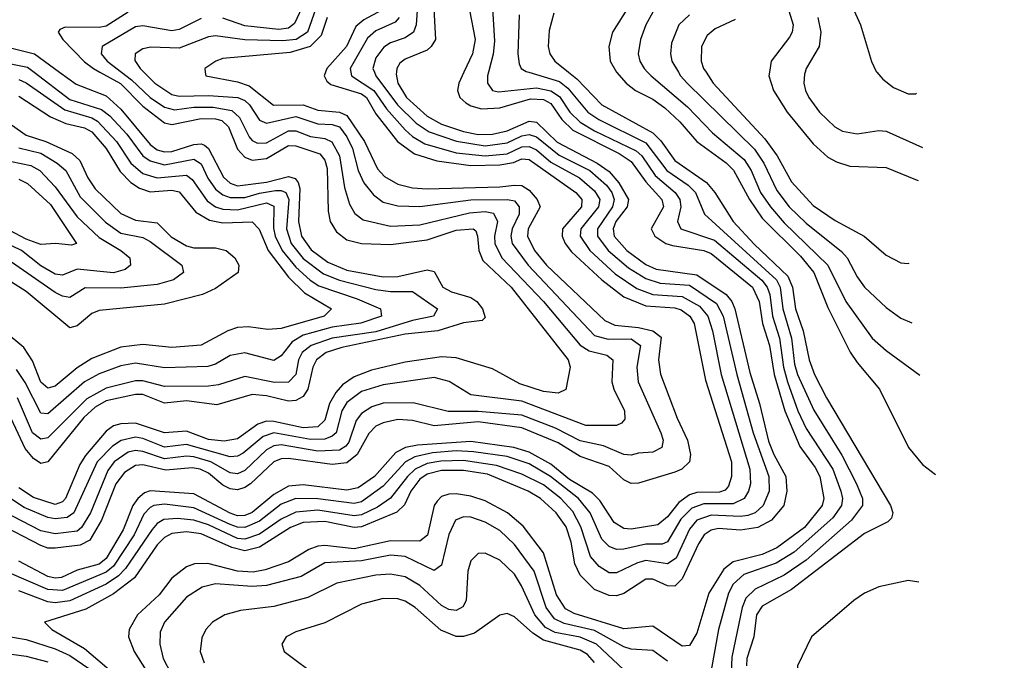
# Model space of a CAD drawing. Header units: inches. Extents: x 884549 to 1028252, y 526810 to 653624.
# Tile 766 of 1056: x 1010992 to 1013694, y 588385 to 590144. Entities that reach past the tile are written whole.
import ezdxf

# ---------------------------------------------------------------- set-up
doc = ezdxf.new("R2010")
doc.units = ezdxf.units.IN
doc.header["$MEASUREMENT"] = 0
doc.layers.add('B0518', color=7, linetype='Continuous')
doc.layers.add('B0519', color=7, linetype='Continuous')

msp = doc.modelspace()

# ---------------------------------------------------------------- linework, layer by layer
at = {"layer": 'B0518', "color": 5}
for points, elevation in [([(1011900.6, 590000), (1011902.6, 589990), (1011964.3, 589950), (1011998.9, 589898.9), (1012050, 589841.7), (1012070, 589823.6), (1012103.6, 589803.6), (1012190, 589778.9), (1012270, 589770.3), (1012330, 589775.4), (1012370, 589794.6), (1012390, 589795.9), (1012410, 589787.1), (1012450, 589752.5), (1012528.2, 589710), (1012570, 589674.5), (1012583.9, 589650), (1012580.9, 589630), (1012532, 589570), (1012530.5, 589550), (1012556.5, 589510), (1012626.7, 589446.7), (1012685.8, 589405.8), (1012730, 589389.2), (1012810, 589384.3), (1012857.3, 589357.3), (1012880.6, 589330), (1012893.1, 589290), (1012917.5, 589170), (1012995.4, 588910), (1012997.2, 588870), (1012991.9, 588850), (1012980.1, 588830), (1012950, 588815.2), (1012870, 588814.8), (1012836.9, 588803.1), (1012806.9, 588773.1), (1012770, 588710.6), (1012755.5, 588704.5), (1012710, 588703.9), (1012650, 588690.2), (1012630, 588689.9), (1012610, 588697.8), (1012590, 588717.6), (1012557.3, 588790), (1012525.8, 588830), (1012448.9, 588890), (1012390, 588924.7), (1012330, 588944.9), (1012237.9, 588957.9), (1012190, 588960), (1012125.4, 588954.6), (1012076.2, 588943.8), (1012050.9, 588930), (1011990, 588863.3), (1011930, 588820.8), (1011910, 588815.8), (1011810, 588828.9), (1011750, 588829.2), (1011710, 588814.2), (1011650, 588767.8), (1011610, 588749.8), (1011590, 588751), (1011570, 588758.4), (1011470, 588804.2), (1011390, 588813.9), (1011360.1, 588810), (1011350, 588805.3), (1011333.4, 588786.6), (1011306.2, 588730), (1011250, 588643.7), (1011230, 588627.3), (1011110, 588576.7), (1011070, 588580.2), (1010850, 588673.6)], 2540), ([(1011501.6, 590000), (1011502.8, 589990), (1011590, 589973.3), (1011622.4, 589962.4), (1011689, 589909), (1011770, 589910.4), (1011810, 589895.7), (1011870, 589889.9), (1011890, 589881.3), (1011938.8, 589810), (1011974.2, 589734.2), (1011993.7, 589713.7), (1012030, 589692.7), (1012070, 589682.6), (1012110, 589680), (1012310, 589685), (1012350, 589690), (1012370, 589688.4), (1012390, 589675.9), (1012412.2, 589650), (1012420.6, 589630), (1012388, 589570), (1012385.5, 589550), (1012405, 589510), (1012437.9, 589470), (1012598.1, 589318.1), (1012625.7, 589305.7), (1012690, 589299.1), (1012730, 589290), (1012752.5, 589272.5), (1012745.1, 589210), (1012751.1, 589171.1), (1012796.4, 589050), (1012824.3, 588990), (1012832.6, 588950), (1012830.1, 588930), (1012809.5, 588910), (1012790, 588901.6), (1012690, 588871.4), (1012670, 588870.6), (1012650, 588881.1), (1012610, 588917.1), (1012530, 588944.5), (1012470, 588982.6), (1012370, 589023.2), (1012250, 589039.6), (1012130, 589028.7), (1012070, 589044), (1012030, 589046.6), (1011990, 589037.7), (1011970, 589027.7), (1011950, 589007.8), (1011918.4, 588950), (1011890, 588927.7), (1011850, 588922.7), (1011730, 588939.8), (1011710, 588938.5), (1011690, 588930), (1011625.5, 588870), (1011610, 588859.5), (1011590, 588853.6), (1011570, 588856.4), (1011550, 588866.3), (1011510, 588898.7), (1011487.8, 588910), (1011466, 588914), (1011393.1, 588906.9), (1011330, 588921.9), (1011310, 588919.8), (1011279.5, 588900.6), (1011255.8, 588870), (1011216.8, 588770), (1011184.5, 588715.5), (1011158.1, 588701.9), (1011090, 588693), (1011070, 588693.4), (1011050, 588700.7), (1010930, 588762.6)], 2480), ([(1011332.7, 590000), (1011363.3, 589970), (1011410, 589939), (1011430, 589934.4), (1011510, 589936.2), (1011590.5, 589930.5), (1011610, 589921.7), (1011622.8, 589910), (1011650, 589868.2), (1011670, 589859.6), (1011750, 589878.6), (1011810, 589857.7), (1011850, 589856), (1011869.5, 589849.5), (1011890, 589822.1), (1011905.9, 589790), (1011921.2, 589730), (1011936.4, 589696.4), (1011962.8, 589662.8), (1011990, 589643.5), (1012030, 589633.4), (1012090, 589631.1), (1012230.3, 589649.7), (1012330.6, 589650.6), (1012350, 589646.5), (1012363.3, 589630), (1012363.3, 589623.3), (1012362.6, 589610), (1012343.2, 589570), (1012340.4, 589550), (1012343.8, 589530), (1012387.2, 589470), (1012570, 589277.4), (1012606.8, 589266.8), (1012670, 589268), (1012695.6, 589250), (1012685.4, 589190), (1012689.7, 589150), (1012752, 589010), (1012757.7, 588990), (1012754.7, 588970), (1012730, 588956.4), (1012690, 588954.4), (1012670, 588948.4), (1012650, 588950.6), (1012594.2, 588974.2), (1012530, 588988.3), (1012462.3, 589022.3), (1012370, 589058.5), (1012250, 589068.1), (1012168.3, 589068.3), (1012071.8, 589091.8), (1011990, 589091.3), (1011958.4, 589081.6), (1011930, 589063), (1011915.9, 589044.1), (1011895.4, 588984.6), (1011887.2, 588972.8), (1011870, 588962.1), (1011810, 588959.1), (1011710, 588976.6), (1011690, 588973.8), (1011670, 588963.1), (1011610, 588906.2), (1011590, 588897.7), (1011570, 588899.7), (1011516.4, 588930), (1011470, 588944), (1011450, 588945.9), (1011390, 588938.4), (1011330, 588958.7), (1011310, 588960.9), (1011290, 588956.4), (1011251.8, 588930), (1011234, 588906), (1011186.3, 588790), (1011161.7, 588750), (1011150, 588739.8), (1011090, 588733), (1011050, 588740.8), (1010950, 588793.2)], 2460), ([(1011101.8, 590000), (1011147, 589967), (1011230, 589934.8), (1011270, 589898.3), (1011350, 589801.4), (1011370, 589786.9), (1011390, 589781.3), (1011410, 589781.8), (1011470, 589801.4), (1011490, 589803.2), (1011499.3, 589799.3), (1011510.7, 589790.7), (1011551.3, 589711.3), (1011570, 589695.3), (1011590, 589688.3), (1011670, 589697.8), (1011730, 589713.3), (1011747.8, 589707.8), (1011756.7, 589696.7), (1011760.7, 589680.7), (1011757.8, 589590), (1011765.9, 589550), (1011792.2, 589512.2), (1011838, 589478), (1011890, 589456.6), (1011990, 589438.1), (1012030, 589439.3), (1012110, 589457), (1012130, 589453), (1012153.8, 589410), (1012177.1, 589397.1), (1012230, 589380.9), (1012247, 589370), (1012262.3, 589350), (1012270, 589326.6), (1012261.7, 589318.3), (1012210, 589311.8), (1012139.4, 589290), (1012050, 589280.6), (1011876.3, 589243.7), (1011832.9, 589230), (1011806.7, 589210), (1011796.6, 589190), (1011782.6, 589130), (1011770, 589109.6), (1011750, 589098.4), (1011730, 589096.8), (1011670, 589111.7), (1011630, 589115.1), (1011533.2, 589086.8), (1011450, 589097.7), (1011390, 589090.9), (1011330, 589114.7), (1011310, 589115), (1011230, 589097.8), (1011199.3, 589080.7), (1011168.2, 589051.8), (1011070, 588929.9), (1011050, 588925.4), (1011030, 588939.5), (1011007.2, 588967.2), (1010956.6, 589076.6)], 2380), ([(1011271.3, 590000), (1011298.8, 589978.8), (1011350, 589930.8), (1011390, 589903.9), (1011416.7, 589896.7), (1011470, 589903.8), (1011523.7, 589903.7), (1011574.6, 589894.6), (1011595.3, 589875.3), (1011622, 589822), (1011630, 589811.9), (1011644.9, 589804.9), (1011670, 589806.2), (1011730, 589839), (1011750, 589839.1), (1011790, 589823.5), (1011830, 589817.4), (1011848.9, 589808.9), (1011869.8, 589770), (1011883.2, 589683.2), (1011897.6, 589637.6), (1011912.2, 589612.2), (1011934.9, 589594.9), (1012010, 589577.5), (1012090, 589580.5), (1012226.5, 589613.5), (1012270, 589617.7), (1012292.5, 589612.5), (1012303, 589590), (1012295, 589550), (1012295.7, 589530), (1012315.1, 589490), (1012429.5, 589370), (1012530.4, 589250.4), (1012554.6, 589234.6), (1012603.4, 589223.4), (1012620.1, 589210), (1012617.3, 589150), (1012622.6, 589130), (1012651.6, 589070), (1012653, 589047), (1012643.7, 589036.3), (1012630, 589029.9), (1012545.7, 589030), (1012370, 589096.9), (1012230, 589114.2), (1012170.6, 589150.6), (1012130, 589162.1), (1011990, 589141.8), (1011930, 589122.9), (1011890, 589093.1), (1011876.3, 589070), (1011860.5, 589010), (1011850, 589000.6), (1011830, 588992.7), (1011790, 588991.2), (1011690, 589010), (1011660.5, 588999.5), (1011605.9, 588954.1), (1011590, 588945.7), (1011570, 588944.3), (1011450, 588977.5), (1011390, 588970.5), (1011330, 588994.6), (1011310, 588998.1), (1011271.2, 588988.8), (1011246.8, 588973.2), (1011205.3, 588930), (1011140.6, 588790), (1011122.9, 588777.1), (1011090, 588773.5), (1011070, 588777.3), (1011004.6, 588804.6), (1010967.3, 588830)], 2440), ([(1011032, 590000), (1011130, 589925.3), (1011217.2, 589897.2), (1011239.8, 589879.8), (1011286.2, 589830), (1011330, 589770.3), (1011350, 589756.4), (1011390, 589745.8), (1011470, 589760.8), (1011490, 589748.2), (1011508.6, 589708.6), (1011530, 589679), (1011550, 589663.3), (1011570, 589655.6), (1011610, 589656.1), (1011650, 589668.1), (1011694.7, 589674.7), (1011710, 589675.3), (1011722.3, 589670), (1011730.8, 589650), (1011724.8, 589570), (1011737.6, 589530), (1011770, 589488.1), (1011826.4, 589446.4), (1011870, 589428.8), (1011970, 589403.4), (1012010, 589397.7), (1012070, 589397.4), (1012138.6, 589350), (1012128.1, 589330), (1012070, 589318.6), (1011970, 589287.4), (1011850, 589269.8), (1011792.1, 589250), (1011767.8, 589230), (1011757.7, 589210), (1011749.7, 589170), (1011730, 589148.7), (1011691.7, 589148.3), (1011610, 589164.1), (1011538, 589142), (1011510, 589137.9), (1011390, 589137.2), (1011330, 589152.6), (1011310, 589152.9), (1011230, 589132.4), (1011176.4, 589103.6), (1011070, 588995.7), (1011050, 588992.1), (1011027.9, 589010), (1010986.2, 589106.2)], 2360), ([(1011965.5, 590000), (1011969.5, 589990), (1012028.8, 589910), (1012079.8, 589859.8), (1012115.7, 589835.7), (1012190.7, 589810.6), (1012270, 589797.8), (1012330, 589805.7), (1012370, 589825.6), (1012390, 589829.2), (1012410, 589822.2), (1012472.5, 589772.5), (1012556.5, 589730), (1012602.7, 589690), (1012617, 589670), (1012623.5, 589650), (1012619.3, 589630), (1012578.2, 589570), (1012577.9, 589550), (1012607.1, 589510), (1012662.9, 589462.9), (1012710, 589433.4), (1012750, 589420.4), (1012830, 589415.4), (1012904.6, 589364.6), (1012922.3, 589330), (1012960.3, 589170), (1013004.7, 589010), (1013047.9, 588890), (1013048.7, 588850), (1013032.1, 588810), (1013010, 588790.2), (1012990, 588782.7), (1012970, 588779.9), (1012890, 588783.8), (1012850.8, 588770), (1012830, 588745.1), (1012794, 588666), (1012770, 588650.2), (1012710, 588659.2), (1012687.1, 588652.9), (1012630, 588625.7), (1012610, 588625.8), (1012582.7, 588642.7), (1012558.4, 588670), (1012531.7, 588751.7), (1012510, 588793.9), (1012477.1, 588830), (1012430, 588866.8), (1012370, 588896.4), (1012300.3, 588920.3), (1012210, 588933.5), (1012148, 588932), (1012110, 588925.3), (1012077.4, 588910), (1012056.1, 588890), (1012009.5, 588830.5), (1011974.1, 588805.9), (1011930, 588784.4), (1011910, 588781.8), (1011810, 588797.4), (1011750, 588792.5), (1011710, 588773.3), (1011650, 588732.1), (1011610, 588717.6), (1011590, 588719.9), (1011510, 588757.6), (1011470, 588769.8), (1011425.2, 588774.8), (1011388.3, 588771.7), (1011370, 588760.7), (1011355.8, 588744.2), (1011282.9, 588637.1), (1011263.1, 588616.9), (1011230, 588594.7), (1011130, 588548.8), (1011090, 588543.5), (1011070, 588545.8), (1010990, 588576.3)], 2560), ([(1011831.5, 590000), (1011828, 589990), (1011835.3, 589975.3), (1011846.5, 589966.5), (1011930, 589940), (1011944.2, 589930), (1011970, 589886), (1012029.3, 589809.3), (1012075.9, 589775.9), (1012136.9, 589756.9), (1012230, 589743.9), (1012310, 589745.3), (1012347.7, 589752.3), (1012370, 589761.8), (1012390, 589760.4), (1012518, 589670), (1012534.6, 589650), (1012533.8, 589630), (1012481.6, 589570), (1012481.1, 589550), (1012489.3, 589530), (1012506.5, 589506.5), (1012589.5, 589429.5), (1012650, 589383.2), (1012710, 589358.9), (1012790, 589352.6), (1012807.3, 589347.3), (1012831.1, 589330), (1012843.1, 589310), (1012874.1, 589154.1), (1012945.2, 588930), (1012945.5, 588890), (1012937, 588863), (1012928, 588852), (1012913, 588847), (1012850, 588846), (1012830, 588839.7), (1012801.4, 588818.6), (1012770, 588779.3), (1012743.1, 588756.9), (1012670, 588745.8), (1012650, 588747), (1012623.8, 588763.8), (1012584.3, 588824.3), (1012564.1, 588844.1), (1012501.3, 588881.3), (1012450, 588923.4), (1012390, 588956.5), (1012348.3, 588970), (1012230, 588986), (1012083.8, 588976.2), (1012050.7, 588969.3), (1012024, 588956), (1011966.2, 588890), (1011921.3, 588858.7), (1011890, 588852.1), (1011770, 588867.1), (1011730, 588863.2), (1011690, 588840.7), (1011630, 588790.9), (1011610, 588782.5), (1011590, 588782.3), (1011570, 588789), (1011470, 588842.1), (1011350, 588850.7), (1011334.7, 588845.3), (1011316.8, 588830), (1011302.8, 588810), (1011276.6, 588743.4), (1011230, 588664.6), (1011210, 588649.5), (1011150, 588633), (1011106.9, 588613.1), (1011090, 588611), (1011070, 588615.8), (1010990, 588657.3)], 2520), ([(1011212.7, 590000), (1011268.7, 589968.7), (1011330, 589906.5), (1011390, 589861.1), (1011410, 589856.2), (1011490, 589873.1), (1011530, 589872.1), (1011547.3, 589867.3), (1011565.4, 589850), (1011590, 589788.1), (1011610, 589766.2), (1011630, 589758.1), (1011670, 589762.5), (1011730, 589798.6), (1011750, 589797.7), (1011816, 589776), (1011830, 589758.1), (1011835.7, 589735.7), (1011838.7, 589618.7), (1011844, 589590), (1011861.7, 589561.7), (1011890, 589539.3), (1011930, 589529.8), (1012010, 589527.3), (1012110, 589539.8), (1012190, 589566.4), (1012236.8, 589570), (1012244.1, 589564.1), (1012248.4, 589550), (1012252.5, 589510), (1012263.3, 589483.3), (1012341, 589410), (1012497.6, 589210), (1012503, 589190), (1012491, 589129), (1012470, 589118.5), (1012430, 589123.1), (1012364.7, 589144.7), (1012290, 589185.6), (1012190, 589215.9), (1012150, 589218.4), (1012050, 589204), (1011958, 589182), (1011910, 589163.7), (1011878.5, 589141.5), (1011859.4, 589120.6), (1011842.2, 589090), (1011830, 589044.3), (1011810, 589025.9), (1011770, 589023.9), (1011690, 589041.2), (1011670, 589041.5), (1011646.1, 589033.9), (1011590, 588993.2), (1011553.4, 588986.6), (1011510, 588991.4), (1011450, 589014.7), (1011390, 589009.6), (1011310, 589036.5), (1011270, 589035), (1011250, 589029), (1011230, 589014.7), (1011172.8, 588947.2), (1011157.1, 588922.9), (1011117.9, 588830), (1011110, 588820.7), (1011090, 588813.4), (1011030, 588832.3), (1010990, 588858.7)], 2420), ([(1012026.2, 590000), (1012025.6, 589994.4), (1012030.3, 589970), (1012054.1, 589930), (1012110, 589878.9), (1012150, 589857.1), (1012210, 589837.1), (1012250, 589828.8), (1012290, 589829.7), (1012330, 589839.3), (1012390, 589865), (1012410, 589862.7), (1012467.5, 589807.5), (1012577.1, 589750), (1012610, 589726.8), (1012636.4, 589696.4), (1012663.1, 589650), (1012659.6, 589630), (1012628.3, 589590), (1012620.9, 589570), (1012623.9, 589550), (1012658.6, 589510), (1012710, 589472.1), (1012738.7, 589458.7), (1012850, 589444), (1012930.5, 589390), (1012946.8, 589370), (1012954.6, 589350), (1012995.7, 589175.7), (1013022.6, 589090), (1013047.4, 588987.4), (1013061.8, 588950), (1013094.4, 588890), (1013097.4, 588850), (1013089.2, 588810), (1013055.3, 588770), (1013017.9, 588750), (1012970, 588743), (1012910, 588747.5), (1012890, 588742.8), (1012870.9, 588730), (1012854.8, 588705.2), (1012810, 588609), (1012790, 588589.1), (1012770, 588590.2), (1012730, 588608.1), (1012710, 588607.9), (1012650, 588568.4), (1012630, 588562.4), (1012610, 588563), (1012570, 588580.2), (1012530, 588618.7), (1012516, 588650), (1012505.8, 588710), (1012491.4, 588751.4), (1012464.7, 588790), (1012421.5, 588830), (1012387.3, 588850), (1012276.3, 588896.3), (1012210, 588906.3), (1012150, 588906.6), (1012110, 588896), (1012090, 588882.5), (1012065.9, 588850), (1012047.8, 588812.2), (1012027.6, 588792.4), (1011930, 588751.7), (1011910, 588750.3), (1011830, 588766.1), (1011770, 588764), (1011735.6, 588750), (1011650, 588695.8), (1011610, 588685.8), (1011574.7, 588694.7), (1011490, 588732.7), (1011450, 588737.9), (1011410, 588733.2), (1011390, 588722.7), (1011370, 588702.1), (1011307.8, 588612.2), (1011250, 588567.5), (1011174, 588526), (1011060.4, 588490), (1011080.2, 588470), (1011170, 588417.6), (1011250, 588350.1)], 2580), ([(1012211, 590000), (1012197, 589970), (1012193.7, 589950), (1012200.3, 589930), (1012216.1, 589916.1), (1012230, 589907.5), (1012259.4, 589899.4), (1012310, 589901.7), (1012393.7, 589926.3), (1012430, 589924.7), (1012450, 589913.6), (1012479.6, 589870), (1012510, 589840.7), (1012637.1, 589777.1), (1012670, 589754.8), (1012710, 589699.2), (1012754.5, 589650), (1012758.6, 589630), (1012725.3, 589570), (1012735.3, 589550), (1012765.6, 589530), (1012783.8, 589523.7), (1012870, 589510.8), (1012890, 589502.2), (1013003.4, 589410), (1013021.1, 589370), (1013030.4, 589310.4), (1013049.9, 589250), (1013062.3, 589170), (1013092.1, 589070), (1013132.6, 588972.6), (1013175.1, 588915.1), (1013187.6, 588890), (1013198.7, 588830), (1013194.5, 588810), (1013145.7, 588750), (1013070, 588694.6), (1013030, 588676), (1012950, 588656.1), (1012924, 588636), (1012883.6, 588570), (1012850, 588459.8), (1012830, 588426), (1012810, 588423.8), (1012730, 588478.8), (1012650, 588471.7), (1012513.5, 588513.5), (1012490, 588526.7), (1012465.5, 588565.5), (1012430, 588680.7), (1012374, 588754), (1012330.7, 588790), (1012270, 588823.4), (1012230, 588836.4), (1012190, 588842.5), (1012170, 588841.9), (1012150, 588835), (1012137.5, 588822.5), (1012129.8, 588810), (1012111.5, 588728.5), (1012090, 588712.3), (1012010, 588713), (1011910, 588691.8), (1011830, 588701), (1011810, 588699.1), (1011785.6, 588690), (1011730, 588655.5), (1011666.3, 588633.7), (1011632.9, 588627.1), (1011590, 588630), (1011508.8, 588651.2), (1011472.2, 588650), (1011450, 588642.1), (1011410, 588610.7), (1011374.8, 588565.2), (1011315.8, 588510), (1011292.9, 588470), (1011290.9, 588450), (1011306.1, 588410), (1011356.7, 588330)], 2620), ([(1012278.3, 590000), (1012275.7, 589990), (1012276.3, 589970), (1012289.4, 589950), (1012305.8, 589945.8), (1012410, 589956.5), (1012450, 589948.4), (1012473.5, 589933.5), (1012502.2, 589890), (1012530, 589863), (1012570, 589838.9), (1012683.9, 589783.9), (1012699.5, 589770), (1012736.3, 589716.3), (1012790.9, 589670), (1012804.1, 589650), (1012806.4, 589630), (1012797.5, 589590), (1012806.9, 589570), (1012898.6, 589538.6), (1013029.1, 589429.1), (1013043.2, 589410), (1013050.8, 589390), (1013058.1, 589330), (1013077.5, 589270), (1013087.7, 589190), (1013099.1, 589150), (1013127.4, 589070), (1013150, 589021.3), (1013223.1, 588910), (1013245.4, 588850), (1013250, 588830), (1013247.7, 588810), (1013223.2, 588776.8), (1013117.3, 588682.7), (1013068.3, 588651.7), (1012979.1, 588620.9), (1012950, 588594.4), (1012937.4, 588570), (1012909.4, 588470), (1012890, 588358)], 2640), ([(1012389.2, 590000), (1012473.9, 589973.9), (1012496.1, 589956.1), (1012551, 589890), (1012581.4, 589870), (1012710, 589805.5), (1012768.1, 589730), (1012826.6, 589690), (1012846.4, 589670), (1012871.3, 589610), (1013068.7, 589430), (1013078.8, 589410), (1013086.1, 589350), (1013109.9, 589270), (1013118.4, 589198.4), (1013126.5, 589170), (1013171.7, 589071.7), (1013248.5, 588948.5), (1013288.7, 588870), (1013305.1, 588830), (1013304.6, 588810), (1013274.6, 588770), (1013150, 588660.4), (1013090, 588619), (1013010, 588580.8), (1012984.4, 588555.6), (1012974.6, 588530), (1012946.1, 588393.9), (1012942.9, 588310)], 2660), ([(1012498.3, 590000), (1012521.4, 589981.4), (1012589.9, 589909.9), (1012730, 589833.3), (1012751.8, 589811.8), (1012790, 589757.5), (1012877.2, 589697.2), (1012899.7, 589670), (1012950.5, 589590), (1013008, 589528), (1013100, 589440), (1013113.2, 589410), (1013121.4, 589350), (1013141.9, 589290), (1013158.8, 589210), (1013173.4, 589170), (1013206.2, 589106.2), (1013381.7, 588810), (1013388.5, 588790), (1013384.3, 588775.7), (1013374.1, 588765.9), (1013310, 588733.4), (1013110, 588579.4), (1013030, 588533.8), (1013013.7, 588510), (1013006.4, 588450), (1012987.8, 588390), (1012986.4, 588370)], 2680), ([(1012630, 589999.9), (1012656, 589970), (1012681.7, 589950), (1012730, 589925.6), (1012762.2, 589902.2), (1012803.9, 589863.9), (1012850.1, 589810), (1012931, 589751), (1012951.3, 589731.3), (1012994.6, 589650), (1013030, 589599.1), (1013134.4, 589494.4), (1013171.5, 589450), (1013210, 589354.2), (1013271.5, 589231.5), (1013290, 589202.8), (1013351.4, 589130), (1013431, 588970), (1013470, 588923.2), (1013505, 588895.8)], 2720), ([(1012715.4, 590000), (1012725.4, 589990), (1012824.4, 589904.4), (1012892.9, 589833), (1012980, 589760), (1012999.1, 589730), (1013025.4, 589670), (1013052.3, 589630), (1013090, 589586.2), (1013210, 589470), (1013259.2, 589370), (1013331.9, 589270), (1013370, 589235.8), (1013462.1, 589168.3)], 2740), ([(1012799.8, 590000), (1012805.7, 589990), (1012823.5, 589970), (1013008.7, 589788.7), (1013034, 589750), (1013070, 589675.5), (1013103.8, 589630), (1013150, 589585.1), (1013247.6, 589507.6), (1013263, 589490), (1013290, 589437.7), (1013310, 589410.1), (1013370, 589354), (1013410, 589324.5), (1013440.3, 589312)], 2760), ([(1012875.6, 590000), (1012895.4, 589970), (1013037.3, 589817.3), (1013070.8, 589770), (1013110, 589699.2), (1013170, 589633.8), (1013230, 589593.1), (1013309.3, 589550), (1013370, 589497.7), (1013410, 589476.3), (1013430, 589474.6), (1013433.3, 589475.5)], 2780), ([(1013049.4, 590000), (1013047.8, 589990), (1013060.5, 589950), (1013098.5, 589890), (1013170, 589803), (1013210, 589766.5), (1013233.4, 589753.4), (1013270, 589741.9), (1013370, 589738.2), (1013450, 589705.1), (1013457.8, 589702.9)], 2820), ([(1013147.3, 590000), (1013145.7, 589994.3), (1013143.8, 589970), (1013148.1, 589950), (1013157.3, 589930), (1013187.3, 589890), (1013228.8, 589850), (1013250, 589838.2), (1013290, 589830.7), (1013350, 589840.1), (1013370, 589837.9), (1013469.4, 589793)], 2840), ([(1013344, 590000), (1013360.3, 589980.3), (1013390, 589958.2), (1013430, 589940.2), (1013450, 589940.7), (1013452.9, 589942.3)], 2860), ([(1010990, 589979.7), (1011010, 589970.3), (1011116.3, 589896.3), (1011190, 589874.5), (1011205.8, 589865.8), (1011257.8, 589810), (1011297.1, 589750), (1011330, 589721.7), (1011370, 589709.6), (1011450, 589717), (1011465.2, 589705.2), (1011506.9, 589646.9), (1011530, 589630.7), (1011550, 589623.9), (1011590, 589621.6), (1011670, 589641), (1011690, 589632), (1011688.7, 589571.3), (1011693, 589550), (1011712.2, 589510), (1011750, 589464.3), (1011789, 589429), (1011813.6, 589413.6), (1011918, 589378), (1011982.6, 589350), (1011984.8, 589330), (1011928.8, 589311.2), (1011850, 589299.9), (1011770, 589278.3), (1011740.3, 589259.7), (1011710, 589221.5), (1011690, 589208.8), (1011610, 589229.9), (1011570, 589222.4), (1011530, 589198.7), (1011508.2, 589191.8), (1011390, 589188.6), (1011310, 589200.7), (1011270, 589193.8), (1011210, 589172), (1011170, 589149.9), (1011070, 589062.4), (1011050, 589064.1), (1011007.8, 589147.8), (1010983.7, 589183.7)], 2340), ([(1010990, 589934.3), (1011077.1, 589877.1), (1011119.2, 589859.2), (1011170, 589847.5), (1011190, 589836.3), (1011229.6, 589790), (1011267.7, 589727.7), (1011297.4, 589697.4), (1011321.2, 589681.2), (1011350, 589671.4), (1011410, 589676.2), (1011430, 589671.6), (1011476, 589616), (1011513.3, 589593.3), (1011550, 589586.3), (1011630, 589589.4), (1011649.3, 589569.3), (1011674, 589510), (1011730, 589437), (1011774.3, 589394.3), (1011848, 589350), (1011827.4, 589330), (1011710, 589296.6), (1011673.1, 589293.1), (1011620.6, 589300.6), (1011590, 589298.6), (1011563.9, 589290), (1011490, 589250.3), (1011410, 589243.7), (1011330, 589252.1), (1011270, 589245.4), (1011190, 589213.8), (1011150, 589188.6), (1011090, 589137.5), (1011070, 589132.4), (1011050, 589149.1), (1011027.4, 589207.4), (1011003.9, 589243.9), (1010950, 589289.1)], 2320), ([(1010970, 589854.9), (1011010, 589827.1), (1011063.7, 589810), (1011136.7, 589776.7), (1011157.7, 589757.7), (1011179.4, 589710), (1011199.8, 589679.8), (1011270, 589611.7), (1011310, 589593.3), (1011370, 589586.1), (1011407.9, 589547.9), (1011450, 589522.8), (1011470, 589517.4), (1011530, 589517.4), (1011559.1, 589510), (1011583.1, 589490), (1011593.3, 589470), (1011591.6, 589450), (1011530, 589406.4), (1011494.3, 589390), (1011390, 589363.3), (1011210, 589346.1), (1011190, 589337.6), (1011150, 589303.5), (1011130, 589297.8), (1011010, 589397.6), (1010970, 589423.7)], 2280), ([(1010990, 589792.6), (1011050, 589778), (1011095.4, 589750), (1011119.2, 589730), (1011158, 589658), (1011227.7, 589587.7), (1011270, 589558.4), (1011330, 589545.9), (1011350, 589534.9), (1011437, 589470), (1011442, 589450), (1011414.5, 589430), (1011370, 589416.6), (1011270, 589406.8), (1011171.7, 589408.3), (1011130, 589381.6), (1011110, 589384.8), (1011090, 589394.8), (1010970, 589478.3)], 2260), ([(1010970, 589754.8), (1011023.4, 589743.4), (1011047.3, 589730), (1011090, 589685.2), (1011150, 589602.6), (1011210, 589545.9), (1011270.1, 589510), (1011294.7, 589490), (1011296.8, 589470), (1011281.4, 589458.6), (1011250, 589448.7), (1011150, 589458.9), (1011110, 589442.4), (1011090, 589445), (1011050, 589468.3), (1010997.5, 589510), (1010950, 589533.5)], 2240), ([(1010990, 589705.9), (1011014, 589694), (1011076.5, 589636.5), (1011148.5, 589530), (1011134.8, 589525.2), (1011090.6, 589529.4), (1011050, 589526.9), (1011010, 589541.3), (1010965.3, 589565.3)], 2220), ([(1012770, 588382.7), (1012730, 588412.4), (1012670, 588415.8), (1012650, 588422.5), (1012570, 588466.8), (1012486.1, 588486.1), (1012459.4, 588499.4), (1012436.8, 588530), (1012404.2, 588630), (1012350, 588703.7), (1012310, 588741.9), (1012270, 588764.3), (1012230, 588778.4), (1012210, 588779.2), (1012188.5, 588770), (1012170, 588731), (1012150, 588647), (1012130, 588631.5), (1012050, 588669.9), (1012010, 588673.7), (1011930, 588658.6), (1011830, 588652.7), (1011764.4, 588615.6), (1011670, 588590.4), (1011630, 588588.2), (1011530, 588594.9), (1011493.4, 588586.6), (1011450, 588558.6), (1011390.1, 588490), (1011377.7, 588462.3), (1011376.9, 588430), (1011385.7, 588390), (1011406.9, 588350)], 2640), ([(1012650, 588359.5), (1012574.6, 588430), (1012530, 588449.3), (1012462, 588462), (1012435.5, 588475.5), (1012405.6, 588510), (1012369.3, 588590), (1012350, 588622.1), (1012310, 588660.1), (1012270, 588679.3), (1012250, 588678.4), (1012230, 588658.7), (1012221.6, 588630), (1012217.4, 588550), (1012207.9, 588532.1), (1012190, 588522.3), (1012170, 588524.5), (1012150, 588535.6), (1012090, 588590.5), (1012050, 588614.4), (1012010, 588621.7), (1011970, 588618.7), (1011862.7, 588597.3), (1011782.6, 588557.4), (1011690, 588533.3), (1011598.1, 588521.9), (1011554.9, 588510), (1011521.8, 588490), (1011503.2, 588470), (1011492.6, 588447.4), (1011487.6, 588410), (1011498.5, 588378.5)], 2660), ([(1013430, 588604.7), (1013350, 588587.1), (1013310.2, 588570), (1013281, 588550), (1013165, 588450), (1013126.7, 588370), (1013124, 588330), (1013146.1, 588230), (1013149.2, 588223.5)], 2720), ([(1013459.3, 588600.3), (1013430, 588604.7)], 2720), ([(1012570, 588379.1), (1012550, 588401.1), (1012530, 588413.1), (1012430, 588440.9), (1012400.3, 588460.3), (1012350, 588504.7), (1012330, 588513.7), (1012310, 588509.2), (1012239.9, 588460.1), (1012210, 588450.9), (1012190, 588450.9), (1012147.7, 588467.7), (1012077.2, 588530), (1012050, 588547.5), (1012030, 588553.9), (1011990, 588554.9), (1011930, 588539.2), (1011830, 588488.2), (1011750, 588463.2), (1011724, 588450), (1011711.4, 588430), (1011718.2, 588410), (1011816.2, 588336.2)], 2680), ([(1010946.4, 588453.6), (1011010, 588442.1), (1011090, 588416.5), (1011130, 588398.8), (1011182.5, 588362.5)], 2560), ([(1010950, 588404.6), (1011010, 588396.5), (1011070, 588381.3)], 2540)]:
    msp.add_lwpolyline(points, dxfattribs=dict(at, elevation=elevation))
at = {"layer": 'B0519', "color": 5}
for points, elevation in [([(1013694, 590282.3), (1013694, 590290), (1013677, 590350), (1013630, 590416.4), (1013596.4, 590510), (1013550, 590569), (1013510, 590600.2), (1013470, 590619.5), (1013390, 590638.5), (1013350, 590638.7), (1013330, 590629.7), (1013301.6, 590598.4), (1013250, 590483), (1013227.4, 590407.4), (1013221, 590350), (1013223, 590310), (1013230, 590283.7), (1013299.3, 590130), (1013329.3, 590029.3), (1013342.2, 590002.2), (1013344, 590000)], 2860), ([(1013071.7, 590270), (1013114.3, 590130), (1013111.6, 590110), (1013104.2, 590095.8), (1013054.2, 590030), (1013049.4, 590000)], 2820), ([(1012085.6, 590210), (1012080.4, 590130), (1012073.2, 590110), (1012050, 590094.5), (1012010, 590080.7), (1011991.1, 590068.9), (1011970, 590038.9), (1011961.6, 590010), (1011965.5, 590000)], 2560), ([(1012682.1, 590210), (1012618.6, 590110), (1012608.5, 590070), (1012612.9, 590030), (1012630, 589999.9)], 2720), ([(1011805.3, 590174.7), (1011782.4, 590110), (1011750.7, 590089.3), (1011714.3, 590085.7), (1011610, 590088.7), (1011530, 590100.1), (1011510, 590096.6), (1011430, 590066.1), (1011351.8, 590068.2), (1011330, 590064.3), (1011309, 590050), (1011308.2, 590031.8), (1011322.5, 590010), (1011332.7, 590000)], 2460), ([(1011772.7, 590190), (1011746.6, 590133.4), (1011730, 590121.1), (1011703, 590117), (1011610, 590127.4), (1011550, 590148.3)], 2440), ([(1012128, 590190), (1012132.9, 590090), (1012121.3, 590070), (1012110, 590060.5), (1012050, 590035.7), (1012035.7, 590024.3), (1012027.3, 590010), (1012026.2, 590000)], 2580), ([(1012288.8, 590190), (1012295.4, 590084.6), (1012291.1, 590048.9), (1012278.3, 590000)], 2640), ([(1011290, 590164.4), (1011230, 590125.9), (1011210, 590122.1), (1011116.8, 590123.2), (1011102.5, 590117.5), (1011097.6, 590110), (1011111, 590090), (1011170, 590028.6), (1011194.8, 590010), (1011212.7, 590000)], 2420), ([(1011490, 590147.4), (1011430, 590116.8), (1011410, 590113.1), (1011330, 590126.9), (1011310, 590124.1), (1011218.9, 590070), (1011216.3, 590050), (1011232.2, 590030), (1011271.3, 590000)], 2440), ([(1011835.6, 590150), (1011819.8, 590100.2), (1011789, 590070), (1011734.1, 590054.1), (1011550, 590037.3), (1011530.2, 590030), (1011500.3, 590010), (1011501.6, 590000)], 2480), ([(1011986.2, 590170), (1011936.5, 590143.5), (1011914.8, 590125.2), (1011889.2, 590070), (1011835, 590010), (1011831.5, 590000)], 2520), ([(1012033.9, 590150), (1012022.5, 590137.5), (1011970, 590113.3), (1011946.6, 590093.4), (1011898.7, 590010), (1011900.6, 590000)], 2540), ([(1012227, 590170), (1012241.9, 590090), (1012234.4, 590050), (1012211, 590000)], 2620), ([(1012362.7, 590157.3), (1012359.5, 590050), (1012362.8, 590022.8), (1012368.3, 590010), (1012382.2, 590002.2), (1012389.2, 590000)], 2660), ([(1012458.3, 590161.7), (1012445.5, 590114.5), (1012442, 590070), (1012447, 590050), (1012461, 590030), (1012498.3, 590000)], 2680), ([(1012730, 590164.7), (1012710.1, 590129.9), (1012695.4, 590090), (1012689.6, 590050), (1012693.6, 590030), (1012705.4, 590010), (1012715.4, 590000)], 2740), ([(1012830, 590157.4), (1012800.8, 590130), (1012780.6, 590079.4), (1012778.1, 590050), (1012782, 590030), (1012799.8, 590000)], 2760), ([(1013182.1, 590150), (1013190.6, 590109.4), (1013186.3, 590070), (1013150.1, 590010), (1013147.3, 590000)], 2840), ([(1012955.2, 590144.8), (1012901, 590119), (1012879.1, 590100.9), (1012863.4, 590070), (1012862.2, 590030), (1012868.9, 590010), (1012875.6, 590000)], 2780), ([(1010930, 590075.9), (1011033.3, 590050), (1011101.8, 590000)], 2380), ([(1010950, 590026.9), (1011013.9, 590013.9), (1011032, 590000)], 2360)]:
    msp.add_lwpolyline(points, dxfattribs=dict(at, elevation=elevation))

doc.saveas('drawing.dxf')
